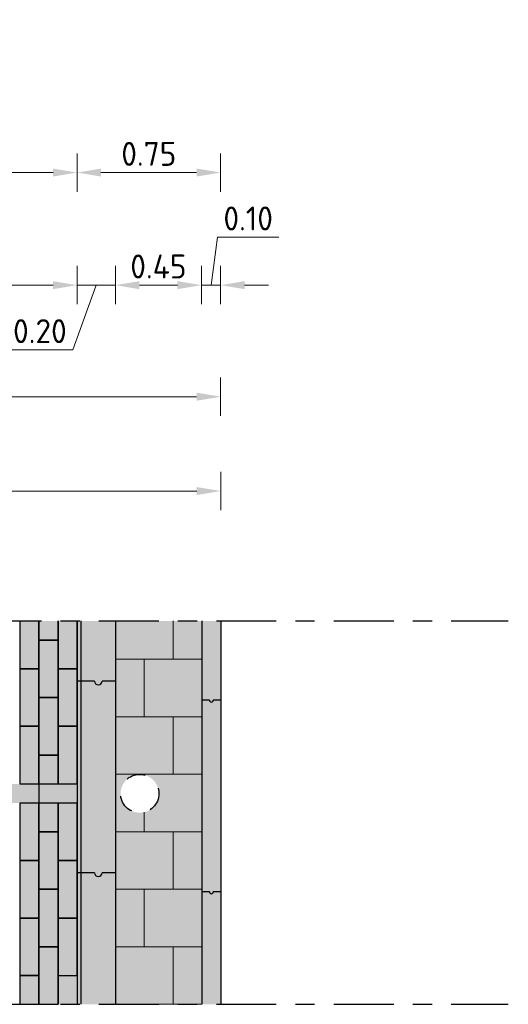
# Model space of a CAD drawing. Header units: metres. Extents: x 104013 to 108981, y 427946 to 428479.
# Tile 272 of 330: x 108877.15 to 108879.7, y 428276.27 to 428281.41. Entities that reach past the tile are written whole.
import ezdxf

# ---------------------------------------------------------------- set-up
doc = ezdxf.new("R2010")
doc.units = ezdxf.units.M
for name, pattern in [('CENTER', [2, 1.25, -0.25, 0.25, -0.25]), ('DASHED2', [0.375, 0.25, -0.125]), ('XX-AFBREEK', [7, 4, -1, 1, -1])]:
    doc.linetypes.add(name, pattern=pattern)
doc.layers.get('DefPoints').update_dxf_attribs({"color": 211, "lineweight": 18})
for name, color, linetype, lineweight in [('N-WE-IE-MEUBILAIR_WEGMEUBILAIR_LICHTMAST-SD', 251, 'Continuous', 25), ('N-WE-VH-KANTOPSLUITING_ELEMENT_INRITBAND-SD', 252, 'Continuous', 25), ('N-WE-VH-KANTVERHARDING-M', 7, 'Continuous', 18), ('N-WE-VH-VERHARDING-GD', 7, 'Continuous', 25), ('N-WE-VH-VERHARDING_TEGEL-AD-50', 252, 'Continuous', 18), ('X-XX-AL-AFBREEKLIJN-GD', 7, 'XX-AFBREEK', 25)]:
    doc.layers.add(name, color=color, linetype=linetype, lineweight=lineweight)
doc.layers.add('N-WE-VH-VERHARDING-AP_VOETPAD', color=7, linetype='Continuous', true_color=0xdbdbdb)
doc.styles.add('NLCS-ISO-M50-T25', font='NLCS-ISO.ttf', dxfattribs={"height": 0.125})
doc.dimstyles.new('NLCS-M50-T25-PIJL_l2_h1', dxfattribs={"dimscale": 0.05, "dimtxt": 2.5, "dimasz": 2.5, "dimexe": 2, "dimexo": 2, "dimgap": 0.7, "dimtad": 1, "dimzin": 0, "dimdsep": 46, "dimtxsty": 'NLCS-ISO-M50-T25', "dimcen": 2.5, "dimdle": 2, "dimclrd": 256, "dimclre": 256, "dimclrt": 256, "dimadec": 1, "dimazin": 0, "dimtfac": 1, "dimtofl": 0, "dimtmove": 1, "dimatfit": 0, "dimfxl": 2, "dimfxlon": 1, "dimtfillclr": 256, "dimtolj": 1, "dimtzin": 0, "dimlwd": 18, "dimlwe": 18, "dimarcsym": 0})

# ---------------------------------------------------------------- blocks, each defined once
blk = doc.blocks.new('*D2735')
at = {"layer": 'DefPoints', "color": 0, "transparency": 16777216}
for p in [(108877.4521, 428281.2598), (108872.7523, 428281.1359), (108877.4521, 428280.0239)]:
    blk.add_point(p, dxfattribs=at)
at = {"layer": 'N-WE-VH-KANTVERHARDING-M', "lineweight": 18, "transparency": 16777216}
for p, q in [((108872.7523, 428280.1239), (108872.7523, 428279.9239)), ((108877.4521, 428280.1239), (108877.4521, 428279.9239)), ((108872.8773, 428280.0239), (108877.3271, 428280.0239))]:
    blk.add_line(p, q, dxfattribs=at)
at = {"layer": 'N-WE-VH-KANTVERHARDING-M', "transparency": 16777216}
for points in [[(108872.8773, 428280.0447), (108872.8773, 428280.003), (108872.7523, 428280.0239)], [(108877.3271, 428280.0447), (108877.3271, 428280.003), (108877.4521, 428280.0239)]]:
    blk.add_solid(points, dxfattribs=at)
at = {"layer": 'N-WE-VH-KANTVERHARDING-M', "transparency": 16777216, "insert": (108875.1022, 428280.1214), "char_height": 0.125, "attachment_point": 5, "style": 'NLCS-ISO-M50-T25'}
blk.add_mtext('\\A1;4.70', dxfattribs=at)
blk = doc.blocks.new('*D2736')
at = {"layer": 'DefPoints', "color": 0, "transparency": 16777216}
for p in [(108877.6521, 428281.3798), (108877.4521, 428281.2598), (108877.6521, 428280.0239)]:
    blk.add_point(p, dxfattribs=at)
at = {"layer": 'N-WE-VH-KANTVERHARDING-M', "lineweight": 18, "transparency": 16777216}
for p, q in [((108877.4521, 428280.1239), (108877.4521, 428279.9239)), ((108877.6521, 428280.1239), (108877.6521, 428279.9239)), ((108877.3271, 428280.0239), (108877.2021, 428280.0239)), ((108877.5521, 428280.0239), (108877.4311, 428279.6865)), ((108877.4521, 428280.0239), (108877.6521, 428280.0239)), ((108877.7771, 428280.0239), (108877.9021, 428280.0239)), ((108877.4311, 428279.6865), (108877.0861, 428279.6865))]:
    blk.add_line(p, q, dxfattribs=at)
at = {"layer": 'N-WE-VH-KANTVERHARDING-M', "transparency": 16777216}
for points in [[(108877.3271, 428280.0447), (108877.3271, 428280.003), (108877.4521, 428280.0239)], [(108877.7771, 428280.0447), (108877.7771, 428280.003), (108877.6521, 428280.0239)]]:
    blk.add_solid(points, dxfattribs=at)
at = {"layer": 'N-WE-VH-KANTVERHARDING-M', "transparency": 16777216, "insert": (108877.2586, 428279.784), "char_height": 0.125, "attachment_point": 5, "style": 'NLCS-ISO-M50-T25'}
blk.add_mtext('\\A1;0.20', dxfattribs=at)
blk = doc.blocks.new('*D2737')
at = {"layer": 'DefPoints', "color": 0, "transparency": 16777216}
for p in [(108877.6521, 428281.3798), (108878.1009, 428281.4041), (108878.1009, 428280.0239)]:
    blk.add_point(p, dxfattribs=at)
at = {"layer": 'N-WE-VH-KANTVERHARDING-M', "lineweight": 18, "transparency": 16777216}
for p, q in [((108877.6521, 428280.1239), (108877.6521, 428279.9239)), ((108878.1009, 428280.1239), (108878.1009, 428279.9239)), ((108877.7771, 428280.0239), (108877.9759, 428280.0239))]:
    blk.add_line(p, q, dxfattribs=at)
at = {"layer": 'N-WE-VH-KANTVERHARDING-M', "transparency": 16777216}
for points in [[(108877.7771, 428280.0447), (108877.7771, 428280.003), (108877.6521, 428280.0239)], [(108877.9759, 428280.0447), (108877.9759, 428280.003), (108878.1009, 428280.0239)]]:
    blk.add_solid(points, dxfattribs=at)
at = {"layer": 'N-WE-VH-KANTVERHARDING-M', "transparency": 16777216, "insert": (108877.8765, 428280.1214), "char_height": 0.125, "attachment_point": 5, "style": 'NLCS-ISO-M50-T25'}
blk.add_mtext('\\A1;0.45', dxfattribs=at)
blk = doc.blocks.new('*D2738')
at = {"layer": 'DefPoints', "color": 0, "transparency": 16777216}
for p in [(108878.1009, 428281.404), (108878.2009, 428281.4041), (108878.2009, 428280.0239)]:
    blk.add_point(p, dxfattribs=at)
at = {"layer": 'N-WE-VH-KANTVERHARDING-M', "lineweight": 18, "transparency": 16777216}
for p, q in [((108878.1509, 428280.0239), (108878.1847, 428280.2743)), ((108878.1847, 428280.2743), (108878.5047, 428280.2743)), ((108878.1009, 428280.1239), (108878.1009, 428279.9239)), ((108878.2009, 428280.1239), (108878.2009, 428279.9239)), ((108877.9759, 428280.0239), (108877.8509, 428280.0239)), ((108878.1009, 428280.0239), (108878.2009, 428280.0239)), ((108878.3259, 428280.0239), (108878.4509, 428280.0239))]:
    blk.add_line(p, q, dxfattribs=at)
at = {"layer": 'N-WE-VH-KANTVERHARDING-M', "transparency": 16777216}
for points in [[(108877.9759, 428280.0447), (108877.9759, 428280.003), (108878.1009, 428280.0239)], [(108878.3259, 428280.0447), (108878.3259, 428280.003), (108878.2009, 428280.0239)]]:
    blk.add_solid(points, dxfattribs=at)
at = {"layer": 'N-WE-VH-KANTVERHARDING-M', "transparency": 16777216, "insert": (108878.3447, 428280.3718), "char_height": 0.125, "attachment_point": 5, "style": 'NLCS-ISO-M50-T25'}
blk.add_mtext('\\A1;0.10', dxfattribs=at)
blk = doc.blocks.new('*D2739')
at = {"layer": 'DefPoints', "color": 0, "transparency": 16777216}
for p in [(108878.2009, 428281.2041), (108872.7523, 428280.6541), (108878.2009, 428279.442)]:
    blk.add_point(p, dxfattribs=at)
at = {"layer": 'N-WE-VH-KANTVERHARDING-M', "lineweight": 18, "transparency": 16777216}
for p, q in [((108872.7523, 428279.542), (108872.7523, 428279.342)), ((108878.2009, 428279.542), (108878.2009, 428279.342)), ((108872.8773, 428279.442), (108878.0759, 428279.442))]:
    blk.add_line(p, q, dxfattribs=at)
at = {"layer": 'N-WE-VH-KANTVERHARDING-M', "transparency": 16777216}
for points in [[(108872.8773, 428279.4628), (108872.8773, 428279.4212), (108872.7523, 428279.442)], [(108878.0759, 428279.4628), (108878.0759, 428279.4212), (108878.2009, 428279.442)]]:
    blk.add_solid(points, dxfattribs=at)
at = {"layer": 'N-WE-VH-KANTVERHARDING-M', "transparency": 16777216, "insert": (108875.4766, 428279.5395), "char_height": 0.125, "attachment_point": 5, "style": 'NLCS-ISO-M50-T25'}
blk.add_mtext('\\A1;5.45', dxfattribs=at)
blk = doc.blocks.new('*D2744')
at = {"layer": 'DefPoints', "color": 0, "transparency": 16777216}
for p in [(108873.0523, 428281.3807), (108877.4521, 428281.2547), (108877.4521, 428280.6113)]:
    blk.add_point(p, dxfattribs=at)
at = {"layer": 'N-WE-VH-KANTVERHARDING-M', "lineweight": 18, "transparency": 16777216}
for p, q in [((108873.0523, 428280.7113), (108873.0523, 428280.5113)), ((108877.4521, 428280.7113), (108877.4521, 428280.5113)), ((108873.1773, 428280.6113), (108877.3271, 428280.6113))]:
    blk.add_line(p, q, dxfattribs=at)
at = {"layer": 'N-WE-VH-KANTVERHARDING-M', "transparency": 16777216}
for points in [[(108873.1773, 428280.6321), (108873.1773, 428280.5905), (108873.0523, 428280.6113)], [(108877.3271, 428280.6321), (108877.3271, 428280.5905), (108877.4521, 428280.6113)]]:
    blk.add_solid(points, dxfattribs=at)
at = {"layer": 'N-WE-VH-KANTVERHARDING-M', "transparency": 16777216, "insert": (108875.2522, 428280.7088), "char_height": 0.125, "attachment_point": 5, "style": 'NLCS-ISO-M50-T25'}
blk.add_mtext('\\A1;4.40', dxfattribs=at)
blk = doc.blocks.new('*D2745')
at = {"layer": 'DefPoints', "color": 0, "transparency": 16777216}
for p in [(108878.2009, 428281.4253), (108877.4521, 428281.3646), (108878.2009, 428280.6113)]:
    blk.add_point(p, dxfattribs=at)
at = {"layer": 'N-WE-VH-KANTVERHARDING-M', "lineweight": 18, "transparency": 16777216}
for p, q in [((108877.4521, 428280.7113), (108877.4521, 428280.5113)), ((108878.2009, 428280.7113), (108878.2009, 428280.5113)), ((108877.5771, 428280.6113), (108878.0759, 428280.6113))]:
    blk.add_line(p, q, dxfattribs=at)
at = {"layer": 'N-WE-VH-KANTVERHARDING-M', "transparency": 16777216}
for points in [[(108877.5771, 428280.6321), (108877.5771, 428280.5905), (108877.4521, 428280.6113)], [(108878.0759, 428280.6321), (108878.0759, 428280.5905), (108878.2009, 428280.6113)]]:
    blk.add_solid(points, dxfattribs=at)
at = {"layer": 'N-WE-VH-KANTVERHARDING-M', "transparency": 16777216, "insert": (108877.8265, 428280.7088), "char_height": 0.125, "attachment_point": 5, "style": 'NLCS-ISO-M50-T25'}
blk.add_mtext('\\A1;0.75', dxfattribs=at)
blk = doc.blocks.new('*D2749')
at = {"layer": 'DefPoints', "color": 0, "transparency": 16777216}
for p in [(108861.3029, 428281.0464), (108878.2017, 428281.0464), (108878.2017, 428278.95)]:
    blk.add_point(p, dxfattribs=at)
at = {"layer": 'N-WE-VH-KANTVERHARDING-M', "lineweight": 18, "transparency": 16777216}
for p, q in [((108861.3029, 428279.05), (108861.3029, 428278.85)), ((108878.2017, 428279.05), (108878.2017, 428278.85)), ((108861.4279, 428278.95), (108878.0767, 428278.95))]:
    blk.add_line(p, q, dxfattribs=at)
at = {"layer": 'N-WE-VH-KANTVERHARDING-M', "transparency": 16777216}
for points in [[(108861.4279, 428278.9708), (108861.4279, 428278.9292), (108861.3029, 428278.95)], [(108878.0767, 428278.9708), (108878.0767, 428278.9292), (108878.2017, 428278.95)]]:
    blk.add_solid(points, dxfattribs=at)
at = {"layer": 'N-WE-VH-KANTVERHARDING-M', "transparency": 16777216, "insert": (108869.7523, 428279.0475), "char_height": 0.125, "attachment_point": 5, "style": 'NLCS-ISO-M50-T25'}
blk.add_mtext('\\A1;16.90', dxfattribs=at)

msp = doc.modelspace()

# ---------------------------------------------------------------- hatches: boundary and pattern name
at = {"layer": 'N-WE-VH-KANTOPSLUITING_ELEMENT_INRITBAND-SD'}
h = msp.add_hatch(color=253, dxfattribs=at)
h.dxf.hatch_style = 1
h.paths.add_polyline_path([(108877.6529, 428276.2727), (108877.6529, 428278.2727), (108877.4529, 428278.2727), (108877.4529, 428276.2727)])
h = msp.add_hatch(color=253, dxfattribs=at)
h.dxf.hatch_style = 1
h.paths.add_polyline_path([(108878.1029, 428276.2727), (108878.1029, 428278.2727), (108878.2029, 428278.2727), (108878.2029, 428276.2727)])
at = {"layer": 'N-WE-VH-VERHARDING-AP_VOETPAD'}
h = msp.add_hatch(color=256, dxfattribs=at)
h.paths.add_polyline_path([(108877.4533, 428278.0227), (108877.3533, 428278.0227), (108877.3533, 428277.8727), (108877.3533, 428277.7227), (108877.4533, 428277.7227)])
h.paths.add_polyline_path([(108877.3533, 428278.1727), (108877.2533, 428278.1727), (108877.2533, 428278.0227), (108877.2533, 428277.8727), (108877.3533, 428277.8727)])
h.paths.add_polyline_path([(108877.2533, 428278.0227), (108877.1533, 428278.0227), (108877.1533, 428277.7227), (108877.2533, 428277.7227)])
h.paths.add_polyline_path([(108877.2533, 428278.2727), (108877.1533, 428278.2727), (108877.1533, 428278.0227), (108877.2533, 428278.0227)])
h.paths.add_polyline_path([(108877.3533, 428278.2727), (108877.2533, 428278.2727), (108877.2533, 428278.1727), (108877.3533, 428278.1727)])
h.paths.add_polyline_path([(108877.4533, 428278.2727), (108877.3533, 428278.2727), (108877.3533, 428278.1727), (108877.3533, 428278.0227), (108877.4533, 428278.0227)])
h = msp.add_hatch(color=256, dxfattribs=at)
edge = h.paths.add_edge_path()
edge.add_arc((108877.7791, 428277.372), 0.1, 0, 360)
h.paths.add_polyline_path([(108877.6529, 428278.2727), (108878.1027, 428278.2727), (108878.1029, 428276.2727), (108877.6529, 428276.2727)])
h = msp.add_hatch(color=256, dxfattribs=at)
h.paths.add_polyline_path([(108877.2533, 428277.7227), (108877.1533, 428277.7227), (108877.1533, 428277.4227), (108877.2533, 428277.4227)])
h.paths.add_polyline_path([(108877.3533, 428277.8727), (108877.2533, 428277.8727), (108877.2533, 428277.5727), (108877.3533, 428277.5727)])
h.paths.add_polyline_path([(108877.3533, 428277.5727), (108877.2533, 428277.5727), (108877.2533, 428277.4227), (108877.3533, 428277.4227)])
msp.add_hatch(color=256, dxfattribs=at).paths.add_polyline_path([(108877.4533, 428277.7227), (108877.3533, 428277.7227), (108877.3533, 428277.4227), (108877.4533, 428277.4227)])
at = {"layer": 'N-WE-VH-VERHARDING-AP_VOETPAD', "true_color": 0xffffff}
h = msp.add_hatch(color=7, dxfattribs=at)
h.dxf.hatch_style = 1
h.paths.add_polyline_path([(108877.2533, 428277.4227), (108877.0533, 428277.4227), (108877.0533, 428277.3227), (108877.2533, 428277.3227)])
at = {"layer": 'N-WE-VH-VERHARDING-AP_VOETPAD'}
h = msp.add_hatch(color=256, dxfattribs=at)
h.dxf.hatch_style = 1
h.paths.add_polyline_path([(108877.4533, 428277.4227), (108877.2533, 428277.4227), (108877.2533, 428277.3227), (108877.4533, 428277.3227)])
h = msp.add_hatch(color=256, dxfattribs=at)
h.paths.add_polyline_path([(108877.2533, 428277.1727), (108877.2533, 428277.3227), (108877.1533, 428277.3227), (108877.1533, 428277.1727), (108877.1533, 428277.0227), (108877.2533, 428277.0227)])
h.paths.add_polyline_path([(108877.3533, 428277.3227), (108877.2533, 428277.3227), (108877.2533, 428277.1727), (108877.3533, 428277.1727)])
h.paths.add_polyline_path([(108877.4533, 428277.3227), (108877.3533, 428277.3227), (108877.3533, 428277.1727), (108877.3533, 428277.0227), (108877.4533, 428277.0227)])
h.paths.add_polyline_path([(108877.3533, 428277.0227), (108877.3533, 428277.1727), (108877.2533, 428277.1727), (108877.2533, 428276.8727), (108877.3533, 428276.8727)])
h.paths.add_polyline_path([(108877.2533, 428277.0227), (108877.1533, 428277.0227), (108877.1533, 428276.7227), (108877.2533, 428276.7227), (108877.2533, 428276.8727)])
h.paths.add_polyline_path([(108877.3533, 428276.8727), (108877.2533, 428276.8727), (108877.2533, 428276.5727), (108877.3533, 428276.5727), (108877.3533, 428276.7227)])
h.paths.add_polyline_path([(108877.4533, 428277.0227), (108877.3533, 428277.0227), (108877.3533, 428276.7227), (108877.4533, 428276.7227)])
h.paths.add_polyline_path([(108877.4533, 428276.7227), (108877.3533, 428276.7227), (108877.3533, 428276.4227), (108877.4533, 428276.4227)])
h.paths.add_polyline_path([(108877.4533, 428276.4227), (108877.3533, 428276.4227), (108877.3533, 428276.2727), (108877.4533, 428276.2727)])
h.paths.add_polyline_path([(108877.3533, 428276.4227), (108877.3533, 428276.5727), (108877.2533, 428276.5727), (108877.2533, 428276.2727), (108877.3533, 428276.2727)])
h = msp.add_hatch(color=256, dxfattribs=at)
h.paths.add_polyline_path([(108877.2533, 428276.4227), (108877.1533, 428276.4227), (108877.1533, 428276.2727), (108877.2533, 428276.2727)])
h.paths.add_polyline_path([(108877.2533, 428276.5727), (108877.2533, 428276.7227), (108877.1533, 428276.7227), (108877.1533, 428276.4227), (108877.2533, 428276.4227)])
at = {"layer": 'N-WE-VH-VERHARDING_TEGEL-AD-50'}
h = msp.add_hatch(dxfattribs=at)
h.set_pattern_fill('AVH-TEGEL_300X300_HALFST', color=256, angle=90, pattern_type=2)
h.set_pattern_definition([(90, (108879.75295, 428276.2727), (-0.15, 0.3), [0.3, -0.3]), (180, (108879.75295, 428276.2727), (-4e-17, -0.3), [])])
edge = h.paths.add_edge_path()
edge.add_arc((108877.7791, 428277.372), 0.1, 0, 360)
h.paths.add_polyline_path([(108877.6529, 428276.2727), (108878.1029, 428276.2727), (108878.1029, 428278.2727), (108877.6529, 428278.2727)])

# ---------------------------------------------------------------- linework, layer by layer
at = {"layer": 'N-WE-IE-MEUBILAIR_WEGMEUBILAIR_LICHTMAST-SD', "linetype": 'DASHED2', "ltscale": 0.2}
msp.add_circle((108877.7791, 428277.372), 0.1, dxfattribs=at)
at = {"layer": 'N-WE-VH-VERHARDING-AP_VOETPAD', "flags": 128}
msp.add_lwpolyline([(108878.2029, 428278.2727), (108878.2029, 428276.2727)], dxfattribs=at)
at = {"layer": 'N-WE-VH-VERHARDING-GD'}
for points in [[(108877.1533, 428278.2727), (108877.1533, 428278.0227), (108877.2533, 428278.0227), (108877.2533, 428278.2727)], [(108877.2533, 428278.2727), (108877.2533, 428278.1727), (108877.3533, 428278.1727), (108877.3533, 428278.2727)], [(108877.3533, 428278.2727), (108877.3533, 428278.0227), (108877.4533, 428278.0227), (108877.4533, 428278.2727)], [(108877.5429, 428277.9591), (108877.4529, 428277.9591)], [(108877.6529, 428277.9591), (108877.5829, 428277.9591)], [(108878.1429, 428277.8591), (108878.1029, 428277.8591)], [(108878.2029, 428277.8591), (108878.1629, 428277.8591)], [(108877.2533, 428277.4227), (108877.2533, 428277.3227)], [(108877.5429, 428276.9591), (108877.4529, 428276.9591)], [(108877.6529, 428276.9591), (108877.5829, 428276.9591)], [(108878.1429, 428276.8591), (108878.1029, 428276.8591)], [(108878.2029, 428276.8591), (108878.1629, 428276.8591)], [(108877.2533, 428276.2727), (108877.2533, 428276.4227), (108877.1533, 428276.4227), (108877.1533, 428276.2727)], [(108877.2533, 428276.2727), (108877.2533, 428276.4227)], [(108877.3533, 428276.4227), (108877.3533, 428276.2727)]]:
    msp.add_lwpolyline(points, dxfattribs=at)
at = {"layer": 'N-WE-VH-VERHARDING-GD', "flags": 128}
for points in [[(108877.4529, 428278.2727), (108877.4529, 428276.2727)], [(108877.4533, 428278.2727), (108877.4533, 428276.2727)], [(108877.4533, 428278.2727), (108877.4533, 428276.2727)], [(108877.4729, 428278.2727), (108877.4729, 428276.2727)], [(108877.6529, 428278.2727), (108877.6529, 428276.2727)], [(108877.6529, 428278.2727), (108877.6529, 428276.2727)], [(108878.1029, 428278.2727), (108878.1029, 428276.2727)], [(108878.2029, 428278.2727), (108878.2029, 428276.2727)]]:
    msp.add_lwpolyline(points, dxfattribs=at)
at = {"layer": 'N-WE-VH-VERHARDING-GD'}
for points in [[(108877.2533, 428277.8727), (108877.3533, 428277.8727), (108877.3533, 428278.1727), (108877.2533, 428278.1727)], [(108877.1533, 428277.7227), (108877.2533, 428277.7227), (108877.2533, 428278.0227), (108877.1533, 428278.0227)], [(108877.3533, 428277.7227), (108877.4533, 428277.7227), (108877.4533, 428278.0227), (108877.3533, 428278.0227)], [(108877.2533, 428277.5727), (108877.3533, 428277.5727), (108877.3533, 428277.8727), (108877.2533, 428277.8727)], [(108877.1533, 428277.4227), (108877.2533, 428277.4227), (108877.2533, 428277.7227), (108877.1533, 428277.7227)], [(108877.3533, 428277.4227), (108877.4533, 428277.4227), (108877.4533, 428277.7227), (108877.3533, 428277.7227)], [(108877.2533, 428277.4227), (108877.3533, 428277.4227), (108877.3533, 428277.5727), (108877.2533, 428277.5727)], [(108877.1533, 428277.0227), (108877.2533, 428277.0227), (108877.2533, 428277.3227), (108877.1533, 428277.3227)], [(108877.2533, 428277.1727), (108877.3533, 428277.1727), (108877.3533, 428277.3227), (108877.2533, 428277.3227)], [(108877.3533, 428277.0227), (108877.4533, 428277.0227), (108877.4533, 428277.3227), (108877.3533, 428277.3227)], [(108877.2533, 428276.8727), (108877.3533, 428276.8727), (108877.3533, 428277.1727), (108877.2533, 428277.1727)], [(108877.1533, 428276.7227), (108877.2533, 428276.7227), (108877.2533, 428277.0227), (108877.1533, 428277.0227)], [(108877.3533, 428276.7227), (108877.4533, 428276.7227), (108877.4533, 428277.0227), (108877.3533, 428277.0227)], [(108877.2533, 428276.5727), (108877.3533, 428276.5727), (108877.3533, 428276.8727), (108877.2533, 428276.8727)], [(108877.1533, 428276.4227), (108877.2533, 428276.4227), (108877.2533, 428276.7227), (108877.1533, 428276.7227)], [(108877.3533, 428276.4227), (108877.4533, 428276.4227), (108877.4533, 428276.7227), (108877.3533, 428276.7227)], [(108877.2533, 428276.2727), (108877.3533, 428276.2727), (108877.3533, 428276.5727), (108877.2533, 428276.5727)]]:
    msp.add_lwpolyline(points, close=True, dxfattribs=at)
for centre, radius in [((108877.5629, 428277.9591), 0.02), ((108878.1529, 428277.8591), 0.01), ((108877.5629, 428276.9591), 0.02), ((108878.1529, 428276.8591), 0.01)]:
    msp.add_arc(centre, radius, 180, 0, dxfattribs=at)
at = {"layer": 'X-XX-AL-AFBREEKLIJN-GD', "linetype": 'CENTER', "ltscale": 0.25}
for points in [[(108859.8036, 428278.2727), (108879.7009, 428278.2727)], [(108859.8036, 428276.2727), (108879.7009, 428276.2727)]]:
    msp.add_lwpolyline(points, dxfattribs=at)

# ---------------------------------------------------------------- dimensions: what is measured, and where the dimension line sits
at = {"layer": 'N-WE-VH-KANTVERHARDING-M'}
for base, p1, p2, picture, middle in [((108878.2009, 428280.6113), (108877.4521, 428281.3646), (108878.2009, 428281.4253), '*D2745', (108877.8265, 428280.7088)), ((108877.4521, 428280.6113), (108873.0523, 428281.3807), (108877.4521, 428281.2547), '*D2744', (108875.2522, 428280.7088))]:
    dim = msp.add_linear_dim(base=base, p1=p1, p2=p2, dimstyle='NLCS-M50-T25-PIJL_l2_h1', dxfattribs=at)
    dim.commit()
    dim.dimension.update_dxf_attribs({"geometry": picture, "text_midpoint": middle})
for base, p1, p2, picture, middle in [((108877.6521, 428280.0239), (108877.4521, 428281.2598), (108877.6521, 428281.3798), '*D2736', (108877.3961, 428279.6865)), ((108878.2009, 428280.0239), (108878.1009, 428281.404), (108878.2009, 428281.4041), '*D2738', (108878.2197, 428280.2743))]:
    dim = msp.add_linear_dim(base=base, p1=p1, p2=p2, angle=180, dimstyle='NLCS-M50-T25-PIJL_l2_h1', dxfattribs=at)
    dim.commit()
    dim.dimension.update_dxf_attribs({"geometry": picture, "text_midpoint": middle, "dimtype": 160})
for base, p1, p2, picture, middle in [((108878.1009, 428280.0239), (108877.6521, 428281.3798), (108878.1009, 428281.4041), '*D2737', (108877.8765, 428280.1214)), ((108877.4521, 428280.0239), (108872.7523, 428281.1359), (108877.4521, 428281.2598), '*D2735', (108875.1022, 428280.1214)), ((108878.2009, 428279.442), (108872.7523, 428280.6541), (108878.2009, 428281.2041), '*D2739', (108875.4766, 428279.5395))]:
    dim = msp.add_linear_dim(base=base, p1=p1, p2=p2, angle=180, dimstyle='NLCS-M50-T25-PIJL_l2_h1', dxfattribs=at)
    dim.commit()
    dim.dimension.update_dxf_attribs({"geometry": picture, "text_midpoint": middle})
dim = msp.add_aligned_dim(p1=(108861.3029, 428281.0464), p2=(108878.2017, 428281.0464), distance=-2.0964, dimstyle='NLCS-M50-T25-PIJL_l2_h1', dxfattribs=at)
dim.commit()
dim.dimension.update_dxf_attribs({"geometry": '*D2749', "text_midpoint": (108869.7523, 428279.0475)})

doc.saveas('drawing.dxf')
